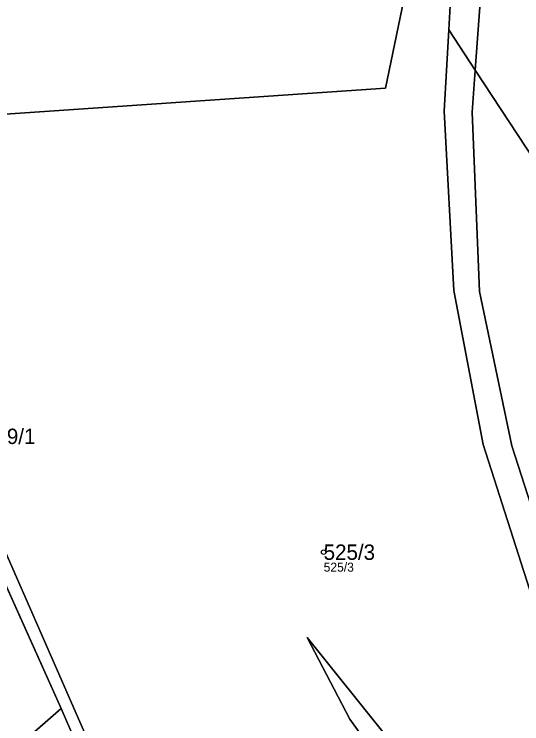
# Model space of a CAD drawing. Extents: x -734965 to -732523, y -1026217 to -1023680.
# Drawn here: x -732924.1 to -732867.9, y -1025365.2 to -1025286.7 of the extents above; entities that cross this region are included whole.
import ezdxf

# ---------------------------------------------------------------- set-up
doc = ezdxf.new("R2010")
doc.units = 0
for name, color, linetype in [('Vrstva 1', 7, 'Continuous'), ('Vrstva 2', 7, 'Continuous'), ('Vrstva 50', 7, 'Continuous'), ('Vrstva 51', 7, 'Continuous')]:
    doc.layers.add(name, color=color, linetype=linetype)

msp = doc.modelspace()

# ---------------------------------------------------------------- linework, layer by layer
at = {"layer": 'Vrstva 1'}
for p, q in [((-732873.09, -1025292.86), (-732876.01, -1025288.42)), ((-732926.24, -1025347.31), (-732918.94, -1025363.52)), ((-732918.94, -1025363.52), (-732930.52, -1025373.6))]:
    msp.add_line(p, q, dxfattribs=at)
for points in [[(-732876.01, -1025288.42), (-732875.63, -1025281.72), (-732869.01, -1025254.46), (-732858.4, -1025228.71), (-732854.74, -1025223.95)], [(-732873.09, -1025292.86), (-732872.28, -1025281.85), (-732866.21, -1025256.31), (-732855.56, -1025230.58), (-732852.3, -1025226.33)], [(-732942.91, -1025298.95), (-732935.91, -1025298.47), (-732924.02, -1025297.66), (-732883.03, -1025294.86), (-732875.72, -1025259.62), (-732863.59, -1025226.68)], [(-732844.05, -1025415.32), (-732844.99, -1025412.13), (-732854.45, -1025386.99), (-732863.14, -1025362.5), (-732872.2, -1025334.31), (-732875.46, -1025317.26), (-732876.52, -1025297.4), (-732876.01, -1025288.42)], [(-732841.73, -1025412.64), (-732841.89, -1025412.24), (-732851.61, -1025387.1), (-732859.93, -1025362.62), (-732869.04, -1025334.43), (-732872.62, -1025317.36), (-732873.43, -1025297.52), (-732873.09, -1025292.86)], [(-732835.31, -1025348.67), (-732838, -1025346.18), (-732873.09, -1025292.86)], [(-732906.16, -1025393.33), (-732913.59, -1025372.41), (-732932.88, -1025328.52), (-732942.91, -1025298.95)], [(-732891.69, -1025355.64), (-732846.39, -1025412.07), (-732869.97, -1025388.29), (-732886.98, -1025364.7), (-732891.69, -1025355.64)], [(-732918.94, -1025363.52), (-732914.87, -1025372.89), (-732907.28, -1025394.59)]]:
    msp.add_lwpolyline(points, dxfattribs=at)
at = {"layer": 'Vrstva 50'}
msp.add_circle((-732889.86, -1025346.21), 0.25, dxfattribs=at)
at = {"layer": 'Vrstva 51'}
for points in [[(-732866.21, -1025256.31), (-732855.56, -1025230.58), (-732852.3, -1025226.33), (-732854.74, -1025223.95), (-732858.4, -1025228.71), (-732869.01, -1025254.46), (-732875.63, -1025281.72), (-732876.01, -1025288.42), (-732873.09, -1025292.86), (-732872.28, -1025281.85)], [(-732835.95, -1025264.75), (-732833.71, -1025259.97), (-732831.61, -1025256.69), (-732829.68, -1025254.3), (-732826.79, -1025251.22), (-732852.3, -1025226.33), (-732855.56, -1025230.58), (-732866.21, -1025256.31), (-732872.28, -1025281.85), (-732873.09, -1025292.86), (-732838, -1025346.18), (-732835.31, -1025348.67), (-732843.91, -1025326.13), (-732843.03, -1025291.81)], [(-732873.09, -1025292.86), (-732876.01, -1025288.42), (-732876.52, -1025297.4), (-732875.46, -1025317.26), (-732872.2, -1025334.31), (-732863.14, -1025362.5), (-732854.45, -1025386.99), (-732844.99, -1025412.13), (-732844.05, -1025415.32), (-732841.73, -1025412.64), (-732841.89, -1025412.24), (-732851.61, -1025387.1), (-732859.93, -1025362.62), (-732869.04, -1025334.43), (-732872.62, -1025317.36), (-732873.43, -1025297.52)], [(-732799.99, -1025427.6), (-732800.38, -1025426.45), (-732807.07, -1025406.83), (-732823.6, -1025379.35), (-732835.31, -1025348.67), (-732838, -1025346.18), (-732873.09, -1025292.86), (-732873.43, -1025297.52), (-732872.62, -1025317.36), (-732869.04, -1025334.43), (-732859.93, -1025362.62), (-732851.61, -1025387.1), (-732841.89, -1025412.24), (-732841.73, -1025412.64), (-732833.92, -1025432.62), (-732832.58, -1025436.04), (-732802.8, -1025428.3)], [(-732942.91, -1025298.95), (-732944.43, -1025299.05), (-732939.32, -1025315.93), (-732937.16, -1025321.52), (-732934.09, -1025329.46), (-732926.24, -1025347.31), (-732918.94, -1025363.52), (-732914.87, -1025372.89), (-732907.28, -1025394.59), (-732906.16, -1025393.33), (-732913.59, -1025372.41), (-732932.88, -1025328.52)], [(-732946.31, -1025381.19), (-732944.13, -1025379.26), (-732947.57, -1025375.27), (-732947.23, -1025374.98), (-732950.42, -1025371.35), (-732945.83, -1025367.33), (-732941.66, -1025363.67), (-732940.31, -1025362.49), (-732937.47, -1025360), (-732935.87, -1025361.99), (-732938.59, -1025364.46), (-732937.2, -1025366.34), (-732933.48, -1025372.2), (-732931.5, -1025374.45), (-732930.52, -1025373.6), (-732918.94, -1025363.52), (-732926.24, -1025347.31), (-732954.4, -1025371.9)], [(-732891.69, -1025355.64), (-732846.39, -1025412.07), (-732869.97, -1025388.29), (-732886.98, -1025364.7)], [(-732891.69, -1025355.64), (-732886.98, -1025364.7), (-732869.97, -1025388.29), (-732846.39, -1025412.07)], [(-732907.28, -1025394.59), (-732914.87, -1025372.89), (-732918.94, -1025363.52), (-732930.52, -1025373.6), (-732928.38, -1025376.46), (-732919.25, -1025387.33), (-732928.41, -1025394.82), (-732930.3, -1025392.88), (-732931.05, -1025392.03), (-732931.38, -1025392.3), (-732932.86, -1025392.15), (-732933.82, -1025391.1), (-732933.64, -1025389.71), (-732934.27, -1025388.69), (-732934.14, -1025388.61), (-732937.25, -1025384.62), (-732937.43, -1025384.31), (-732941.03, -1025387.26), (-732921.09, -1025410.07)]]:
    msp.add_lwpolyline(points, close=True, dxfattribs=at)
for points in [[(-732863.14, -1025362.5), (-732872.2, -1025334.31), (-732875.46, -1025317.26), (-732876.52, -1025297.4), (-732876.01, -1025288.42), (-732875.63, -1025281.72), (-732869.01, -1025254.46), (-732858.4, -1025228.71)], [(-732948.71, -1025286.11), (-732946.91, -1025291.56), (-732944.43, -1025299.05), (-732942.91, -1025298.95), (-732935.91, -1025298.47), (-732924.02, -1025297.66), (-732883.03, -1025294.86), (-732875.72, -1025259.62)], [(-732875.72, -1025259.62), (-732883.03, -1025294.86), (-732924.02, -1025297.66), (-732935.91, -1025298.47), (-732942.91, -1025298.95), (-732932.88, -1025328.52), (-732913.59, -1025372.41)]]:
    msp.add_lwpolyline(points, dxfattribs=at)

# ---------------------------------------------------------------- texts
at = {"layer": 'Vrstva 2'}
for s, p in [('519/1', (-732927.46, -1025334.24)), ('525/3', (-732889.86, -1025347.059))]:
    msp.add_text(s, height=1.7, dxfattribs=at).set_placement(p)
at = {"layer": 'Vrstva 50'}
msp.add_text('525/3', height=1, dxfattribs=at).set_placement((-732889.86, -1025348.366))

doc.saveas('drawing.dxf')
